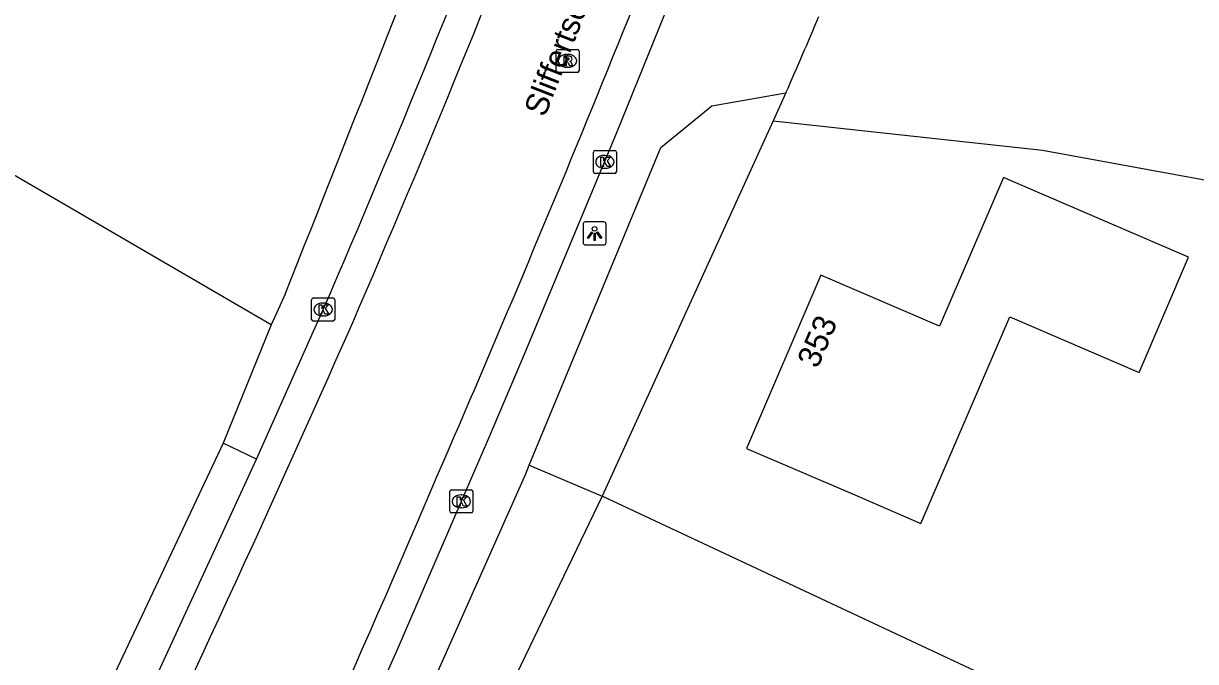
# Model space of a CAD drawing. Extents: x 156414 to 157775, y 382335 to 383765.
# Drawn here: x 157613.1 to 157664, y 382621.4 to 382649.1 of the extents above; entities that cross this region are included whole.
import ezdxf

# ---------------------------------------------------------------- set-up
doc = ezdxf.new("R2010")
doc.units = 0
for name, color, linetype in [('IMGEO_Fietspad_open', 7, 'Continuous'), ('IMGEO_Groenvoorziening', 7, 'Continuous'), ('IMGEO_Kolk', 7, 'Continuous'), ('IMGEO_Lichtpunt', 7, 'Continuous'), ('IMGEO_Loofbos', 7, 'Continuous'), ('IMGEO_Openbare_ruimte_label', 7, 'Continuous'), ('IMGEO_Pand', 7, 'Continuous'), ('IMGEO_Pand_nummerreeks', 7, 'Continuous'), ('IMGEO_Rijbaan_lokaal_gesloten', 7, 'Continuous'), ('IMGEO_Rioolput', 7, 'Continuous'), ('IMGEO_Voetpad_open', 7, 'Continuous')]:
    doc.layers.add(name, color=color, linetype=linetype)

msp = doc.modelspace()

# ---------------------------------------------------------------- linework, layer by layer
at = {"layer": 'IMGEO_Fietspad_open'}
for points in [[(157628.01, 382618.853), (157629.352, 382621.865), (157632.138, 382628.325), (157632.704, 382629.629), (157633.267, 382630.934), (157634.797, 382634.511), (157638.89, 382644.327), (157641.877, 382651.736)], [(157623.243, 382630.16), (157626.141, 382636.643)], [(157592.231, 382565.566), (157612.686, 382607.69), (157613.775, 382609.934), (157614.36, 382611.13), (157616.18, 382614.932), (157619.001, 382620.92), (157623.243, 382630.16)]]:
    msp.add_lwpolyline(points, dxfattribs=at)
msp.add_arc((157087.157, 382869.783), 587.246, 336.60889, 341.310794, dxfattribs=at)
at = {"layer": 'IMGEO_Groenvoorziening'}
for points in [[(157646.22, 382646.05), (157645.666, 382644.833)], [(157645.666, 382644.833), (157638.252, 382628.552)], [(157645.666, 382644.833), (157657.351, 382643.562), (157668.898, 382641.444), (157684.943, 382639.893), (157690.799, 382639.12), (157692.192, 382627.237), (157694.938, 382608.088)], [(157635.083, 382629.889), (157638.252, 382628.552)], [(157638.252, 382628.552), (157628.206, 382607.692), (157628.384, 382607.565), (157623.156, 382595.294)], [(157659.083, 382618.783), (157638.252, 382628.552)]]:
    msp.add_lwpolyline(points, dxfattribs=at)
at = {"layer": 'IMGEO_Kolk'}
for p, q in [((157637.867, 382642.627), (157637.867, 382643.479)), ((157637.942, 382643.553), (157638.794, 382643.553)), ((157638.355, 382643.333), (157638.38, 382643.333)), ((157638.868, 382643.479), (157638.868, 382642.627)), ((157638.378, 382642.773), (157638.353, 382642.773)), ((157638.794, 382642.553), (157637.942, 382642.553)), ((157625.715, 382637.147), (157626.567, 382637.147)), ((157625.64, 382636.221), (157625.64, 382637.073)), ((157626.128, 382636.927), (157626.153, 382636.927)), ((157626.641, 382637.073), (157626.641, 382636.221)), ((157626.567, 382636.147), (157625.715, 382636.147)), ((157626.151, 382636.367), (157626.126, 382636.367)), ((157631.636, 382627.895), (157631.636, 382628.747)), ((157631.711, 382628.821), (157632.563, 382628.821)), ((157632.124, 382628.601), (157632.149, 382628.601)), ((157632.637, 382628.747), (157632.637, 382627.895)), ((157632.147, 382628.041), (157632.122, 382628.041)), ((157632.563, 382627.821), (157631.711, 382627.821))]:
    msp.add_line(p, q, dxfattribs=at)
for points in [[(157637.867, 382642.627), (157637.867, 382643.479)], [(157637.942, 382643.553), (157638.794, 382643.553)], [(157638.188, 382643.253), (157638.311, 382643.253), (157638.311, 382643.102), (157638.441, 382643.253), (157638.605, 382643.253), (157638.459, 382643.102), (157638.612, 382642.853), (157638.46, 382642.853), (157638.375, 382643.017), (157638.311, 382642.95), (157638.311, 382642.853), (157638.188, 382642.853), (157638.188, 382643.253)], [(157638.868, 382643.479), (157638.868, 382642.627)], [(157638.794, 382642.553), (157637.942, 382642.553)], [(157625.715, 382637.147), (157626.567, 382637.147)], [(157625.64, 382636.221), (157625.64, 382637.073)], [(157625.961, 382636.847), (157626.084, 382636.847), (157626.084, 382636.696), (157626.214, 382636.847), (157626.378, 382636.847), (157626.232, 382636.696), (157626.385, 382636.447), (157626.233, 382636.447), (157626.148, 382636.611), (157626.084, 382636.544), (157626.084, 382636.447), (157625.961, 382636.447), (157625.961, 382636.847)], [(157626.641, 382637.073), (157626.641, 382636.221)], [(157626.567, 382636.147), (157625.715, 382636.147)], [(157631.636, 382627.895), (157631.636, 382628.747)], [(157631.711, 382628.821), (157632.563, 382628.821)], [(157631.957, 382628.521), (157632.08, 382628.521), (157632.08, 382628.37), (157632.21, 382628.521), (157632.374, 382628.521), (157632.228, 382628.37), (157632.381, 382628.121), (157632.229, 382628.121), (157632.144, 382628.285), (157632.08, 382628.218), (157632.08, 382628.121), (157631.957, 382628.121), (157631.957, 382628.521)], [(157632.637, 382628.747), (157632.637, 382627.895)], [(157632.563, 382627.821), (157631.711, 382627.821)]]:
    msp.add_lwpolyline(points, dxfattribs=at)
for centre, start, end in [((157637.944, 382643.477), 91.552, 178.448), ((157637.944, 382643.477), 91.552, 178.448), ((157638.792, 382643.477), 1.552, 88.448), ((157638.792, 382643.477), 1.552, 88.448), ((157637.944, 382642.629), 181.552, 268.448), ((157637.944, 382642.629), 181.552, 268.448), ((157638.792, 382642.629), 271.552, 358.448), ((157638.792, 382642.629), 271.552, 358.448), ((157625.717, 382637.071), 91.552, 178.448), ((157625.717, 382637.071), 91.552, 178.448), ((157626.565, 382637.071), 1.552, 88.448), ((157626.565, 382637.071), 1.552, 88.448), ((157625.717, 382636.223), 181.552, 268.448), ((157625.717, 382636.223), 181.552, 268.448), ((157626.565, 382636.223), 271.552, 358.448), ((157626.565, 382636.223), 271.552, 358.448), ((157631.713, 382628.745), 91.552, 178.448), ((157631.713, 382628.745), 91.552, 178.448), ((157632.561, 382628.745), 1.552, 88.448), ((157632.561, 382628.745), 1.552, 88.448), ((157631.713, 382627.897), 181.552, 268.448), ((157631.713, 382627.897), 181.552, 268.448), ((157632.561, 382627.897), 271.552, 358.448), ((157632.561, 382627.897), 271.552, 358.448)]:
    msp.add_arc(centre, 0.0765, start, end, dxfattribs=at)
for centre, major_axis, ratio, start_param, end_param in [((157638.354, 382643.053), (-0.387, 0.002), 0.722429, 4.712389, 7.853982), ((157638.379, 382643.053), (-0.39, 0.002), 0.717154, 1.570796, 4.712389), ((157626.127, 382636.647), (-0.387, 0.002), 0.722429, 4.712389, 7.853982), ((157626.152, 382636.647), (-0.39, 0.002), 0.717154, 1.570796, 4.712389), ((157632.123, 382628.321), (-0.387, 0.002), 0.722429, 4.712389, 7.853982), ((157632.148, 382628.321), (-0.39, 0.002), 0.717154, 1.570796, 4.712389)]:
    msp.add_ellipse(centre, major_axis=major_axis, ratio=ratio, start_param=start_param, end_param=end_param, dxfattribs=at)
at = {"layer": 'IMGEO_Lichtpunt'}
for p, q in [((157637.421, 382640.351), (157637.421, 382639.544)), ((157637.421, 382640.351), (157637.421, 382639.544)), ((157638.323, 382640.446), (157637.515, 382640.446)), ((157638.323, 382640.446), (157637.515, 382640.446)), ((157638.417, 382639.544), (157638.417, 382640.351)), ((157638.417, 382639.544), (157638.417, 382640.351)), ((157637.515, 382639.45), (157638.323, 382639.45)), ((157637.515, 382639.45), (157638.323, 382639.45))]:
    msp.add_line(p, q, dxfattribs=at)
for points in [[(157637.795, 382640.015), (157637.834, 382639.987), (157637.646, 382639.725), (157637.608, 382639.752), (157637.795, 382640.015)], [(157637.897, 382639.967), (157637.944, 382639.967), (157637.944, 382639.645), (157637.897, 382639.645), (157637.897, 382639.967)], [(157638.007, 382639.987), (157638.045, 382640.014), (157638.232, 382639.752), (157638.193, 382639.724), (157638.007, 382639.987)]]:
    msp.add_lwpolyline(points, dxfattribs=at)
msp.add_circle((157637.92, 382640.149), 0.0994, dxfattribs=at)
for centre, start, end in [((157637.515, 382640.351), 90, 180), ((157637.515, 382640.351), 90, 180), ((157638.323, 382640.351), 0, 90), ((157638.323, 382640.351), 0, 90), ((157637.515, 382639.544), 180, 270), ((157637.515, 382639.544), 180, 270), ((157638.323, 382639.544), 270, 0), ((157638.323, 382639.544), 270, 360)]:
    msp.add_arc(centre, 0.0946, start, end, dxfattribs=at)
at = {"layer": 'IMGEO_Loofbos'}
msp.add_lwpolyline([(157623.886, 382635.978), (157592.264, 382654.396), (157591.124, 382655.08), (157589.195, 382657.009), (157572.635, 382686.394), (157571.234, 382689.263), (157606.747, 382699.338)], dxfattribs=at)
at = {"layer": 'IMGEO_Pand'}
msp.add_lwpolyline([(157649.104, 382628.645), (157652.08, 382627.366), (157655.933, 382636.328), (157661.544, 382633.916), (157663.696, 382638.921), (157660.256, 382640.4), (157655.662, 382642.375), (157652.889, 382635.924), (157647.741, 382638.137), (157644.51, 382630.62), (157649.104, 382628.645)], dxfattribs=at)
at = {"layer": 'IMGEO_Rijbaan_lokaal_gesloten'}
for centre, radius, start, end in [((157086.368, 382870.088), 589.491, 336.611674, 341.306319), ((156904.122, 382944.951), 792.489, 336.49451, 339.258649), ((156851.18, 382979.03), 848.627, 334.262964, 336.164015), ((157236.655, 382795.038), 427.786, 333.52751, 337.14368)]:
    msp.add_arc(centre, radius, start, end, dxfattribs=at)
at = {"layer": 'IMGEO_Rioolput'}
for p, q in [((157636.245, 382647.01), (157636.245, 382647.862)), ((157636.32, 382647.936), (157637.172, 382647.936)), ((157637.246, 382647.862), (157637.246, 382647.01)), ((157636.733, 382647.716), (157636.758, 382647.716)), ((157637.172, 382646.936), (157636.32, 382646.936)), ((157636.756, 382647.156), (157636.731, 382647.156))]:
    msp.add_line(p, q, dxfattribs=at)
for points in [[(157636.245, 382647.01), (157636.245, 382647.862)], [(157636.32, 382647.936), (157637.172, 382647.936)], [(157637.246, 382647.862), (157637.246, 382647.01)], [(157636.834, 382647.634), (157636.582, 382647.636), (157636.582, 382647.236)], [(157636.582, 382647.236), (157636.706, 382647.236), (157636.706, 382647.398), (157636.717, 382647.398)], [(157636.76, 382647.555), (157636.706, 382647.555), (157636.706, 382647.474)], [(157636.706, 382647.474), (157636.758, 382647.474)], [(157636.764, 382647.369), (157636.835, 382647.236), (157636.975, 382647.236), (157636.91, 382647.362)], [(157637.172, 382646.936), (157636.32, 382646.936)]]:
    msp.add_lwpolyline(points, dxfattribs=at)
for centre, radius, start, end in [((157636.322, 382647.86), 0.0765, 91.552, 178.448), ((157636.322, 382647.86), 0.0765, 91.552, 178.448), ((157637.17, 382647.86), 0.0765, 1.552, 88.448), ((157637.17, 382647.86), 0.0765, 1.552, 88.448), ((157636.716, 382647.345), 0.0533, 26.0293, 88.6989), ((157636.742, 382647.663), 0.19, 274.7715, 282.9687), ((157636.766, 382647.459), 0.0964, 77.0061, 93.1865), ((157636.78, 382647.516), 0.0378, 276.6634, 79.6772), ((157636.833, 382647.524), 0.109, 350.3612, 89.416), ((157636.831, 382647.524), 0.112, 277.5842, 350.9817), ((157636.815, 382647.309), 0.108, 29.5134, 73.7905), ((157636.322, 382647.012), 0.0765, 181.552, 268.448), ((157636.322, 382647.012), 0.0765, 181.552, 268.448), ((157637.17, 382647.012), 0.0765, 271.552, 358.448), ((157637.17, 382647.012), 0.0765, 271.552, 358.448)]:
    msp.add_arc(centre, radius, start, end, dxfattribs=at)
for centre, major_axis, ratio, start_param, end_param in [((157636.732, 382647.436), (-0.387, 0.002), 0.722429, 4.712389, 7.853982), ((157636.757, 382647.436), (-0.39, 0.002), 0.717154, 1.570796, 4.712389)]:
    msp.add_ellipse(centre, major_axis=major_axis, ratio=ratio, start_param=start_param, end_param=end_param, dxfattribs=at)
at = {"layer": 'IMGEO_Voetpad_open'}
for points in [[(157635.083, 382629.889), (157640.8, 382643.68), (157643.01, 382645.48), (157646.22, 382646.05)], [(157624.491, 382637.312), (157623.886, 382635.978)], [(157623.886, 382635.978), (157621.801, 382630.842)], [(157621.801, 382630.842), (157617.451, 382621.599), (157614.634, 382615.599)], [(157623.243, 382630.16), (157621.801, 382630.842)], [(157620.11, 382597.491), (157629.04, 382616.251), (157634.93, 382629.521), (157635.083, 382629.889)]]:
    msp.add_lwpolyline(points, dxfattribs=at)
for centre, radius, start, end in [((154516.49, 383874.31), 3345.121, 338.297236, 339.120666), ((157487.291, 382716.658), 173.908, 336.04574, 337.23651)]:
    msp.add_arc(centre, radius, start, end, dxfattribs=at)

# ---------------------------------------------------------------- texts
at = {"layer": 'IMGEO_Openbare_ruimte_label'}
msp.add_text('Sliffertsestraat', height=1, rotation=68.6665, dxfattribs=at).set_placement((157635.759, 382644.955))
at = {"layer": 'IMGEO_Pand_nummerreeks'}
msp.add_text('353', height=1, rotation=66.7418, dxfattribs=at).set_placement((157647.594, 382634.047))

doc.saveas('drawing.dxf')
